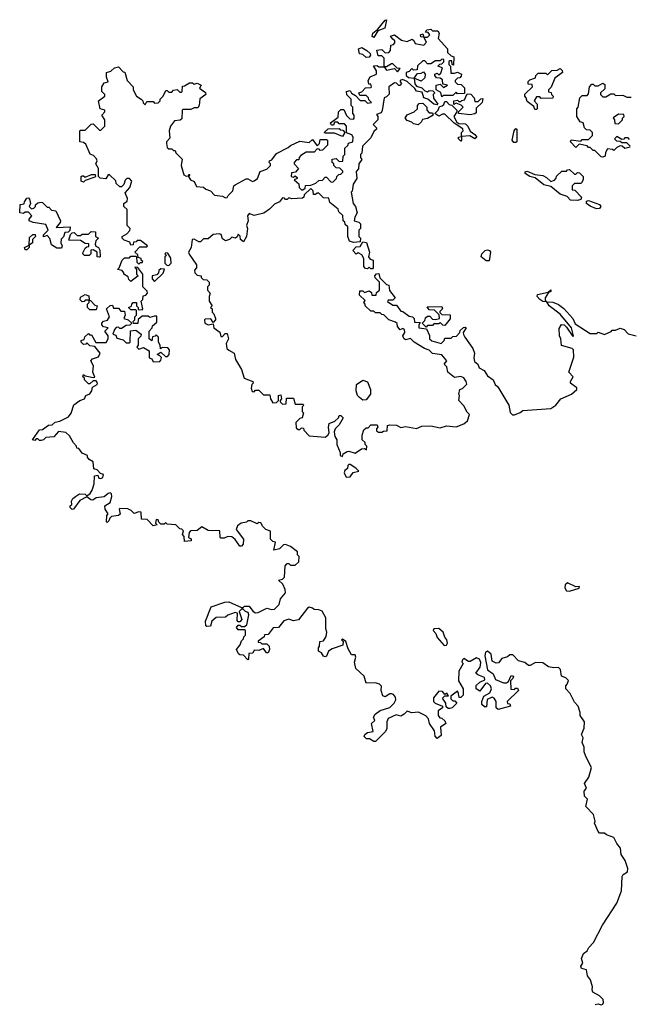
# Model space of a CAD drawing. Extents: x 1980017 to 2252640, y 74400 to 266395.
# Tile 262 of 388: x 2109300 to 2113163, y 195714 to 201960. Entities that reach past the tile are written whole.
import ezdxf

# ---------------------------------------------------------------- set-up
doc = ezdxf.new("R2010")
doc.units = 0

msp = doc.modelspace()

# ---------------------------------------------------------------- linework, layer by layer
at = {"layer": '0CON20XD'}
for points in [[(2111545, 201847.5), (2111533.6, 201853.6), (2111537.5, 201875), (2111570, 201900), (2111615, 201957.5), (2111625, 201960), (2111613.8, 201906.2), (2111570, 201890), (2111545, 201847.5)], [(2111665, 201837.5), (2111650, 201855), (2111675, 201863.3), (2111719.1, 201829.1), (2111755, 201822.5), (2111786.7, 201836.7), (2111798.3, 201828.3), (2111805, 201810), (2111861.7, 201798.3), (2111877, 201817), (2111860, 201850), (2111841.7, 201851.7), (2111840, 201865), (2111855, 201870), (2111860, 201850), (2111885, 201850), (2111900, 201865), (2111888.3, 201878.3), (2111871.7, 201881.7), (2111880, 201895), (2111905, 201900), (2111915, 201890), (2111950, 201890), (2111957.5, 201875), (2111951.7, 201841.7), (2112010, 201775), (2112011.7, 201751.7), (2112035, 201730), (2112050, 201725), (2112048.3, 201671.7), (2112040, 201675), (2112038.3, 201698.3), (2112025, 201700), (2112020, 201695), (2112020, 201675), (2112030, 201665), (2112031.7, 201621.7), (2112055, 201620), (2112075, 201627.5), (2112100, 201615), (2112098.3, 201601.7), (2112088.3, 201591.7), (2112075, 201590), (2112060, 201575), (2112060, 201565), (2112075, 201550), (2112098.3, 201548.3), (2112118.3, 201528.3), (2112118.3, 201491.7), (2112075, 201490), (2112065, 201500), (2112045, 201480), (2111985, 201480), (2111975, 201470), (2111968.3, 201498.3), (2111940, 201515), (2111940, 201545), (2111965, 201550), (2111985, 201530), (2112010, 201545), (2111981.7, 201551.7), (2111978.3, 201578.3), (2111965, 201590), (2111941.7, 201591.7), (2111930, 201605), (2111930, 201615), (2111945, 201620), (2111955, 201610), (2111968.3, 201621.7), (2111980, 201655), (2111950, 201665), (2111961.7, 201678.3), (2111975, 201680), (2111988.3, 201691.7), (2111988.3, 201708.3), (2111975, 201710), (2111965, 201700), (2111935, 201700), (2111905, 201680), (2111885, 201680), (2111868.3, 201698.3), (2111855, 201700), (2111821.7, 201668.3), (2111818.3, 201641.7), (2111795, 201640), (2111785, 201650), (2111768.3, 201631.7), (2111750, 201625), (2111750, 201605), (2111763, 201593), (2111800, 201590), (2111821.7, 201618.3), (2111845, 201620), (2111858.3, 201628.3), (2111870, 201615), (2111868.3, 201591.7), (2111845, 201570), (2111800, 201590), (2111803, 201553), (2111815, 201537.5), (2111847.5, 201527.5), (2111868.3, 201508.3), (2111885, 201502.5), (2111895, 201510), (2111918.3, 201508.3), (2111930, 201495), (2111920, 201485), (2111923, 201463), (2111950, 201425), (2111945, 201420), (2111925, 201423.3), (2111886.2, 201456.2), (2111860, 201465), (2111850, 201500), (2111815, 201507.5), (2111803.8, 201523.8), (2111755, 201567.5), (2111725, 201580), (2111710, 201575), (2111710, 201565), (2111720, 201555), (2111708.3, 201541.7), (2111701.7, 201541.7), (2111688.3, 201558.3), (2111675, 201560), (2111640, 201535), (2111641.7, 201488.3), (2111625, 201470), (2111610, 201465), (2111597, 201383), (2111590, 201370), (2111561.7, 201358.3), (2111570, 201345), (2111570, 201325), (2111540, 201295), (2111560, 201275), (2111560, 201265), (2111545, 201250), (2111525, 201210), (2111473, 201157), (2111467, 201113), (2111460, 201105), (2111460, 201085), (2111467, 201073), (2111450, 201045), (2111447, 201013), (2111433, 200997), (2111436.4, 200953.6), (2111413, 200917), (2111407, 200873), (2111400, 200865), (2111413, 200793), (2111427.5, 200775), (2111437.5, 200735), (2111423, 200707), (2111420, 200685), (2111450, 200675), (2111460, 200665), (2111460, 200635), (2111450, 200625), (2111450, 200585), (2111460, 200575), (2111458.3, 200551.7), (2111415, 200547.5), (2111390, 200555), (2111380, 200585), (2111380, 200645), (2111361.7, 200661.7), (2111360, 200675), (2111350, 200685), (2111347, 200717), (2111321.7, 200741.7), (2111318.3, 200758.3), (2111265, 200800), (2111258.3, 200828.3), (2111225, 200830), (2111195, 200860), (2111185, 200860), (2111175, 200850), (2111161.7, 200851.7), (2111160, 200875), (2111145, 200890), (2111101.7, 200848.3), (2111100, 200835), (2111091.7, 200828.3), (2111025, 200822.5), (2111005, 200830), (2110995, 200820), (2110985, 200820), (2110978.3, 200828.3), (2110965, 200830), (2110946.4, 200803.6), (2110915, 200790), (2110883, 200757), (2110847, 200733), (2110785, 200717.5), (2110755, 200730), (2110742.5, 200715), (2110747.5, 200685), (2110737.5, 200655), (2110743.3, 200635), (2110736.2, 200585), (2110718.3, 200551.7), (2110700, 200565), (2110697, 200587), (2110685, 200600), (2110678.3, 200581.7), (2110667, 200573), (2110645, 200580), (2110630, 200565), (2110605, 200557.5), (2110585, 200570), (2110577, 200597), (2110565, 200602.5), (2110525, 200597.5), (2110495, 200570), (2110465, 200570), (2110445, 200550), (2110435, 200550), (2110405, 200567.5), (2110392.5, 200565), (2110387.5, 200515), (2110370, 200485), (2110373, 200473), (2110420, 200405), (2110420, 200385), (2110408.3, 200371.7), (2110410, 200355), (2110425, 200340), (2110450, 200335), (2110450, 200325), (2110461.7, 200311.7), (2110485, 200310), (2110500, 200295), (2110500, 200275), (2110490, 200265), (2110490, 200245), (2110507.5, 200225), (2110500, 200205), (2110500, 200175), (2110520, 200145), (2110510, 200135), (2110520, 200125), (2110520, 200105), (2110530, 200095), (2110540, 200065), (2110540, 200055), (2110525, 200040), (2110511.7, 200061.7), (2110475, 200060), (2110470, 200055), (2110472.5, 200035), (2110495, 200023.3), (2110525, 200030), (2110530, 200005), (2110568.3, 199978.3), (2110575, 199950), (2110585, 199950), (2110601.7, 199968.3), (2110615, 199970), (2110622.5, 199935), (2110607.5, 199905), (2110613.3, 199875), (2110625, 199862.5), (2110660, 199845), (2110666.7, 199805), (2110705, 199740), (2110723.3, 199685), (2110777.5, 199665), (2110780, 199655), (2110770, 199645), (2110767, 199623), (2110772.3, 199602.3), (2110785, 199600), (2110795, 199610), (2110815, 199610), (2110845, 199580), (2110885, 199580), (2110890, 199555), (2110905, 199530), (2110928.3, 199531.7), (2110940, 199545), (2110940, 199575), (2110955, 199580), (2110960, 199555), (2110950, 199545), (2110950, 199535), (2110965, 199520), (2110987.5, 199522.5), (2110991.7, 199558.3), (2111035, 199560), (2111045, 199520), (2111095, 199520), (2111100, 199515), (2111090, 199505), (2111090, 199475), (2111097.5, 199465), (2111090, 199435), (2111075, 199430), (2111050, 199405), (2111051.7, 199371.7), (2111065, 199360), (2111075, 199360), (2111085, 199370), (2111098.3, 199368.3), (2111100, 199355), (2111135, 199320), (2111235, 199312.5), (2111252.5, 199325), (2111261.7, 199338.3), (2111257.5, 199375), (2111261.7, 199398.3), (2111296.4, 199413.6), (2111320, 199435), (2111325, 199450), (2111335, 199450), (2111350, 199435), (2111325, 199390), (2111300, 199365), (2111292.5, 199345), (2111297.5, 199315), (2111310, 199295), (2111310, 199265), (2111330, 199215), (2111330, 199195), (2111345, 199190), (2111350, 199205), (2111375, 199220), (2111385, 199222.5), (2111425, 199210), (2111465, 199237.5), (2111485, 199240), (2111498.3, 199231.7), (2111500, 199255), (2111490, 199265), (2111488.3, 199278.3), (2111470, 199295), (2111470, 199325), (2111481.7, 199358.3), (2111495, 199370), (2111508.3, 199371.7), (2111525, 199390), (2111565, 199390), (2111570, 199375), (2111560, 199365), (2111561.7, 199351.7), (2111573, 199343), (2111595, 199342.5), (2111605, 199350), (2111628.3, 199351.7), (2111630, 199385), (2111645, 199390), (2111687, 199387), (2111715, 199372.5), (2111745, 199380), (2111815, 199367.5), (2111848.3, 199381.7), (2111905, 199382.5), (2111965, 199370), (2112005, 199382.5), (2112065, 199377.5), (2112113.6, 199396.4), (2112137.5, 199415), (2112150, 199455), (2112135, 199470), (2112115, 199510), (2112082.5, 199545), (2112087.5, 199575), (2112082.5, 199585), (2112090, 199615), (2112105, 199620), (2112133, 199647), (2112130, 199665), (2112115, 199687.5), (2112095, 199697.5), (2112055, 199690), (2112012.5, 199725), (2112007.5, 199757.5), (2111990, 199775), (2112007.5, 199795), (2111975, 199833.3), (2111915, 199842.5), (2111895, 199862.5), (2111865, 199873.3), (2111800, 199915), (2111777, 199937), (2111745, 199930), (2111735, 199937.5), (2111727.5, 199955), (2111740, 199975), (2111737.5, 199995), (2111725, 200000), (2111711.7, 199991.7), (2111693.3, 200013.3), (2111691.7, 200031.7), (2111681.7, 200041.7), (2111640, 200055), (2111608.3, 200088.3), (2111595, 200090), (2111585, 200100), (2111555, 200100), (2111545, 200110), (2111525, 200110), (2111490, 200145), (2111490, 200155), (2111480, 200165), (2111488.3, 200178.3), (2111453, 200213), (2111455, 200240), (2111475, 200240), (2111485, 200230), (2111515, 200240), (2111528.3, 200228.3), (2111531.7, 200211.7), (2111558.3, 200211.7), (2111561.7, 200228.3), (2111580, 200245), (2111580, 200295), (2111551.7, 200321.7), (2111550, 200335), (2111561.7, 200348.3), (2111575, 200350), (2111581.7, 200321.7), (2111625, 200280), (2111640, 200275), (2111643, 200243), (2111680, 200195), (2111665, 200180), (2111635, 200180), (2111631.7, 200171.7), (2111665, 200150), (2111688.3, 200148.3), (2111715, 200110), (2111728.3, 200108.3), (2111768.3, 200078.3), (2111790, 200075), (2111800, 200065), (2111801.7, 200041.7), (2111838.3, 200038.3), (2111830, 200025), (2111830, 200005), (2111878.3, 199998.3), (2111896.4, 199956.4), (2111897.5, 199935), (2111911.7, 199921.7), (2111970, 199905), (2111990, 199925), (2111995, 199940), (2112035, 199940), (2112045, 199950), (2112068.3, 199951.7), (2112090, 199975), (2112091.7, 199988.3), (2112111.7, 200008.3), (2112125, 200010), (2112130, 200005), (2112110, 199975), (2112113, 199963), (2112120, 199945), (2112172.5, 199875), (2112182.5, 199845), (2112177.5, 199815), (2112181.7, 199791.7), (2112202.5, 199775), (2112210.7, 199750.7), (2112242.5, 199735), (2112265, 199700), (2112300, 199675), (2112313.3, 199645), (2112330, 199630), (2112400, 199515), (2112408.3, 199468.3), (2112423, 199453), (2112435, 199452.5), (2112471.7, 199468.3), (2112488.3, 199481.7), (2112665, 199492.5), (2112696.4, 199513.6), (2112730, 199555), (2112797.5, 199585), (2112830, 199615), (2112830, 199625)], [(2109735, 199697.5), (2109765, 199690), (2109777, 199693), (2109762.5, 199725), (2109767.5, 199765), (2109750, 199795), (2109761.7, 199808.3), (2109799.3, 199820.7), (2109810, 199845), (2109776.7, 199886.7), (2109745, 199890), (2109725, 199910), (2109718.3, 199901.7), (2109705, 199900), (2109690, 199915), (2109690, 199925), (2109708.3, 199931.7), (2109711.7, 199948.3), (2109735, 199970), (2109741.7, 199961.7), (2109755, 199960), (2109783, 199913), (2109848.3, 199911.7), (2109860, 199935), (2109860, 199955), (2109840, 199985), (2109860, 200005), (2109831.7, 200011.7), (2109820, 200025), (2109820, 200035), (2109831.7, 200048.3), (2109856.7, 200053.3), (2109870, 200075), (2109850, 200125), (2109873, 200147), (2109888.3, 200148.3), (2109895, 200130), (2109925, 200130), (2109941.7, 200111.7), (2109965, 200110), (2109967.5, 200085), (2109960, 200065), (2109987, 200057), (2110010, 200035), (2109998.3, 200021.7), (2109975, 200020), (2109945, 200000), (2109935, 200000), (2109925, 200010), (2109911.7, 200008.3), (2109900, 199995), (2109890, 199965), (2109908.3, 199958.3), (2109915, 199940), (2109955, 199930), (2109975, 199910), (2109995, 199910), (2110000, 199915), (2110003, 199987), (2110035, 199990), (2110070, 199965), (2110068.3, 199951.7), (2110050, 199935), (2110050, 199895), (2110041.7, 199881.7), (2110055, 199870), (2110085, 199880), (2110120, 199860), (2110120, 199815), (2110138.3, 199808.3), (2110145, 199790), (2110187.5, 199792.5), (2110195, 199800), (2110197.5, 199817.5), (2110188.3, 199828.3), (2110170, 199835), (2110195, 199850), (2110223.3, 199823.3), (2110236.2, 199823.8), (2110247.5, 199835), (2110250, 199865), (2110238.3, 199878.3), (2110205, 199880), (2110191.7, 199871.7), (2110190, 199895), (2110180, 199915), (2110180, 199945), (2110165, 199960), (2110158.3, 199951.7), (2110141.7, 199948.3), (2110138.3, 199921.7), (2110120, 199935), (2110120, 199985), (2110140, 200005), (2110141.7, 200018.3), (2110168.3, 200041.7), (2110168.3, 200078.3), (2110155, 200080), (2110125, 200070), (2110115, 200080), (2110075, 200080), (2110051.7, 200058.3), (2110048.3, 200031.7), (2110021.7, 200031.7), (2110020, 200045), (2110030, 200055), (2110030, 200075), (2110040, 200085), (2110040, 200115), (2110035, 200120), (2110005, 200120), (2109990, 200135), (2110008.3, 200141.7), (2110010, 200155), (2110020, 200165), (2110040, 200165), (2110040, 200145), (2110050, 200135), (2110051.7, 200121.7), (2110075, 200120), (2110080, 200125), (2110070, 200175), (2110080, 200185), (2110081.7, 200208.3), (2110098.3, 200211.7), (2110110, 200225), (2110108.3, 200238.3), (2110080, 200265), (2110080, 200345), (2110048.3, 200388.3), (2110030, 200390), (2110040, 200375), (2110040, 200345), (2110050, 200335), (2110005, 200300), (2109991.7, 200311.7), (2109988.3, 200328.3), (2109960, 200345), (2109960, 200355), (2109948.3, 200368.3), (2109920, 200375), (2109930, 200385), (2109950, 200435), (2109965, 200450), (2109995, 200450), (2110005, 200460), (2110035, 200460), (2110040, 200455), (2110041.7, 200421.7), (2110055, 200410), (2110065, 200420), (2110075, 200420), (2110080, 200425), (2110070, 200435), (2110070, 200445), (2110051.7, 200451.7), (2110048.3, 200468.3), (2110030, 200485), (2110061.7, 200518.3), (2110105, 200520), (2110110, 200525), (2110065, 200560), (2110045, 200560), (2110038.3, 200551.7), (2110021.7, 200548.3), (2110018.3, 200531.7), (2110005, 200530), (2109998.3, 200548.3), (2109961.7, 200561.7), (2109950, 200575), (2109950, 200585), (2109978.3, 200601.7), (2109997.5, 200622.5), (2110000, 200635), (2109980, 200655), (2109980, 200755), (2109960, 200775), (2109960, 200795), (2109981.7, 200808.3), (2109982.5, 200825), (2109968.3, 200861.7), (2109997.5, 200895), (2110010, 200935), (2109995, 200952.5), (2109978.3, 200951.7), (2109968.3, 200941.7), (2109960, 200915), (2109945, 200900), (2109935, 200900), (2109911.7, 200921.7), (2109908.3, 200938.3), (2109867, 200977), (2109860, 200975), (2109845, 200950), (2109810, 200955), (2109800, 200965), (2109800, 201015), (2109782.5, 201045), (2109790, 201065), (2109787, 201077), (2109767.5, 201097.5), (2109747, 201107), (2109719.3, 201169.3), (2109705, 201180), (2109680, 201185), (2109680, 201255), (2109685, 201260), (2109715, 201260), (2109753.6, 201296.4), (2109765, 201300), (2109805, 201260), (2109815, 201260), (2109840, 201285), (2109840, 201325), (2109820, 201355), (2109840, 201375), (2109840, 201385), (2109810, 201395), (2109800, 201445), (2109840, 201475), (2109840, 201485), (2109820, 201505), (2109820, 201535), (2109835, 201560), (2109860, 201565), (2109850, 201595), (2109850, 201625), (2109877, 201633), (2109900, 201655), (2109925, 201660), (2109955, 201630), (2109966.4, 201626.4), (2109980, 201575), (2110020, 201535), (2110020, 201515), (2110040, 201475), (2110070, 201455), (2110080, 201445), (2110081.7, 201431.7), (2110095, 201420), (2110105, 201440), (2110145, 201440), (2110155, 201430), (2110178.3, 201431.7), (2110190, 201445), (2110190, 201455), (2110210, 201475), (2110225, 201510), (2110235, 201510), (2110245, 201500), (2110265, 201500), (2110275, 201512.5), (2110297.5, 201517.5), (2110315, 201500), (2110325, 201500), (2110330, 201505), (2110331.7, 201538.3), (2110345, 201540), (2110375, 201560), (2110395, 201560), (2110405, 201550), (2110425, 201557.5), (2110450, 201545), (2110440, 201525), (2110478.3, 201498.3), (2110480, 201485), (2110441.7, 201458.3), (2110437.5, 201415), (2110428.3, 201401.7), (2110405, 201400), (2110385, 201390), (2110335, 201390), (2110330, 201385), (2110328.3, 201331.7), (2110317, 201323), (2110281.2, 201318.8), (2110256.4, 201283.6), (2110246.7, 201255), (2110251.7, 201208.3), (2110230, 201185), (2110230, 201175), (2110235, 201150), (2110245, 201140), (2110265, 201140), (2110275, 201130), (2110285, 201130), (2110290, 201115), (2110330, 201075), (2110322.5, 201035), (2110340, 200975), (2110355, 200967.5), (2110370, 200970), (2110371.7, 200978.3), (2110378.3, 200978.3), (2110370, 200965), (2110382.5, 200945), (2110405, 200932.5), (2110421.2, 200901.2), (2110465, 200897.5), (2110480, 200885), (2110510, 200875), (2110535, 200847.5), (2110585, 200840), (2110605, 200830), (2110615, 200832.5), (2110620, 200845), (2110650, 200875), (2110657.5, 200905), (2110665, 200912.5), (2110735, 200950), (2110745, 200950), (2110775, 200932.5), (2110785, 200937.5), (2110806.7, 200953.3), (2110824.1, 200995.9), (2110865, 201012.5), (2110890, 201035), (2110890, 201045), (2110880, 201055), (2110882.5, 201065), (2110898.3, 201071.7), (2110928.3, 201111.7), (2111000.7, 201149.3), (2111015, 201162.5), (2111075, 201190), (2111135, 201180), (2111155, 201200), (2111185, 201160), (2111200, 201175), (2111205, 201200), (2111245, 201200), (2111250, 201195), (2111250, 201165), (2111218.3, 201131.7), (2111205, 201130), (2111198.3, 201138.3), (2111185, 201140), (2111165, 201120), (2111115, 201120), (2111081.7, 201098.3), (2111070, 201085), (2111068.3, 201071.7), (2111055, 201070), (2111040, 201055), (2111040, 201045), (2111067.5, 201015), (2111048.3, 200991.7), (2111021.7, 200988.3), (2111020, 200965), (2111035, 200960), (2111045, 200970), (2111058.3, 200958.3), (2111058.3, 200951.7), (2111040, 200945), (2111068.3, 200918.3), (2111070, 200895), (2111085, 200880), (2111095, 200880), (2111108.3, 200891.7), (2111111.7, 200908.3), (2111145, 200910), (2111177, 200923), (2111195, 200940), (2111218.3, 200941.7), (2111235, 200960), (2111245, 200960), (2111271.7, 200931.7), (2111285, 200930), (2111308.3, 200951.7), (2111310, 200965), (2111321.7, 200978.3), (2111335, 200980), (2111348.3, 200991.7), (2111348.3, 200998.3), (2111328.3, 201018.3), (2111305, 201020), (2111290, 201035), (2111290, 201045), (2111280, 201055), (2111280, 201075), (2111305, 201080), (2111325, 201060), (2111348.3, 201061.7), (2111350, 201095), (2111360, 201105), (2111360, 201145), (2111378.3, 201161.7), (2111382.5, 201177.5), (2111410, 201185), (2111412.5, 201215), (2111405, 201230), (2111371.7, 201241.7), (2111370, 201285), (2111358.3, 201298.3), (2111325, 201300), (2111315, 201310), (2111295, 201310), (2111288.3, 201291.7), (2111275, 201290), (2111270, 201305), (2111318.3, 201341.7), (2111320, 201375), (2111335, 201390), (2111355, 201390), (2111371.7, 201351.7), (2111391.7, 201331.7), (2111415, 201330), (2111420, 201335), (2111420, 201355), (2111410, 201365), (2111410, 201405), (2111400, 201415), (2111400, 201455), (2111373, 201483), (2111370, 201505), (2111395, 201510), (2111403.3, 201493.3), (2111428.3, 201478.3), (2111458.3, 201448.3), (2111487.5, 201447.5), (2111505, 201430), (2111530, 201435), (2111511.7, 201451.7), (2111510, 201465), (2111495, 201480), (2111455, 201480), (2111450, 201495), (2111468.3, 201501.7), (2111491.7, 201528.3), (2111525, 201530), (2111530, 201535), (2111525, 201550), (2111511.7, 201551.7), (2111507.5, 201575), (2111521.7, 201598.3), (2111560, 201615), (2111560, 201635), (2111541.7, 201668.3), (2111565, 201670), (2111575, 201660), (2111610, 201660), (2111610, 201715), (2111595, 201730), (2111571.7, 201731.7), (2111562.5, 201767.5), (2111595, 201770), (2111615, 201750), (2111638.3, 201751.7), (2111650, 201765), (2111651.7, 201798.3), (2111668.3, 201801.7), (2111677.5, 201812.5), (2111677.5, 201825), (2111665, 201837.5)], [(2111495, 201720), (2111475, 201738.8), (2111454, 201744), (2111447.5, 201775), (2111467, 201783), (2111500, 201765), (2111520, 201745), (2111523.3, 201735), (2111515, 201722.5), (2111495, 201720)], [(2111695, 201630), (2111710, 201650), (2111691.7, 201651.7), (2111665, 201680), (2111655, 201680), (2111625, 201660), (2111610, 201660), (2111625, 201640), (2111675, 201650), (2111695, 201630)], [(2112575, 201390), (2112565, 201390), (2112558.3, 201408.3), (2112515, 201440), (2112510, 201465), (2112500, 201475), (2112501.7, 201488.3), (2112550, 201535), (2112548.3, 201548.3), (2112521.7, 201551.7), (2112521.7, 201568.3), (2112531.7, 201578.3), (2112568.3, 201591.7), (2112570, 201605), (2112585, 201620), (2112635, 201620), (2112645, 201610), (2112671.7, 201638.3), (2112705, 201640), (2112725, 201650), (2112738.3, 201638.3), (2112740, 201625), (2112691.7, 201588.3), (2112668.3, 201531.7), (2112650, 201515), (2112651.7, 201501.7), (2112668.3, 201498.3), (2112670, 201485), (2112680, 201475), (2112678.3, 201461.7), (2112605, 201460), (2112595, 201470), (2112575, 201470), (2112560, 201445), (2112580, 201425), (2112580, 201395), (2112575, 201390)], [(2113168.3, 201151.7), (2113135, 201142.5), (2113118.3, 201158.3), (2113105, 201160), (2113085, 201150), (2113065, 201130), (2113057, 201137), (2113025, 201140), (2113013, 201117), (2113010, 201095), (2112995, 201087.5), (2112985, 201090), (2112945, 201130), (2112935, 201130), (2112915, 201150), (2112905, 201150), (2112895, 201160), (2112845, 201170), (2112825, 201150), (2112790, 201185), (2112795, 201197.5), (2112855, 201190), (2112865, 201200), (2112905, 201200), (2112930, 201225), (2112930, 201245), (2112915, 201260), (2112891.7, 201261.7), (2112880, 201275), (2112870, 201305), (2112851.7, 201311.7), (2112830, 201345), (2112830, 201395), (2112840, 201405), (2112850, 201465), (2112865, 201480), (2112895, 201480), (2112905, 201490), (2112910, 201535), (2112925, 201550), (2112935, 201550), (2112945, 201540), (2112965, 201540), (2112995, 201557.5), (2113008.3, 201548.3), (2113008.3, 201521.7), (2112980, 201495), (2112980, 201485), (2112995, 201470), (2113015, 201470), (2113045, 201490), (2113065, 201490), (2113075, 201480), (2113121.7, 201481.7), (2113148.3, 201468.3), (2113175, 201467.5)], [(2112155, 201356.7), (2112080, 201365), (2112081.7, 201378.3), (2112110, 201405), (2112098.3, 201418.3), (2112065, 201430), (2112051.7, 201421.7), (2112050, 201445), (2112075, 201450), (2112081.7, 201441.7), (2112095, 201440), (2112101.7, 201448.3), (2112118.3, 201451.7), (2112135, 201490), (2112158.3, 201488.3), (2112180, 201465), (2112185, 201440), (2112205, 201440), (2112221.7, 201458.3), (2112235, 201460), (2112230, 201435), (2112191.7, 201398.3), (2112191.7, 201368.3), (2112185, 201362.5), (2112155, 201356.7)], [(2111825, 201293.3), (2111795, 201300), (2111785, 201310), (2111755, 201320), (2111742.5, 201335), (2111755, 201356.7), (2111800, 201375), (2111820, 201395), (2111820, 201415), (2111831.7, 201428.3), (2111855, 201430), (2111880, 201405), (2111880, 201385), (2111895, 201370), (2111915, 201370), (2111920, 201355), (2111885, 201332.5), (2111853, 201327), (2111845, 201310), (2111825, 201293.3)], [(2112095, 201190), (2112080, 201205), (2112080, 201215), (2112100, 201220), (2112100, 201245), (2112110, 201255), (2112108.3, 201268.3), (2112053.3, 201303.3), (2111995, 201360), (2111978.3, 201361.7), (2111955, 201347.5), (2111930, 201365), (2111952.5, 201385), (2111960, 201410), (2111977.5, 201412.5), (2111988.3, 201421.7), (2111995, 201440), (2112005, 201440), (2112021.7, 201421.7), (2112038.3, 201418.3), (2112070, 201385), (2112070, 201375), (2112050, 201345), (2112070, 201310), (2112082.5, 201302.5), (2112125, 201300), (2112140, 201285), (2112153.6, 201253.6), (2112185, 201232.5), (2112197.5, 201215), (2112185, 201203.8), (2112153, 201223), (2112100, 201220), (2112100, 201195), (2112095, 201190)], [(2113095, 201300), (2113120, 201325), (2113120, 201335), (2113130, 201345), (2113128.3, 201358.3), (2113095, 201360), (2113061.7, 201338.3), (2113070, 201325), (2113071.7, 201301.7), (2113095, 201300)], [(2111345, 201220), (2111295, 201240), (2111235, 201240), (2111230, 201245), (2111255, 201267.5), (2111325, 201270), (2111331.7, 201261.7), (2111348.3, 201258.3), (2111360, 201245), (2111345, 201220)], [(2112445, 201180), (2112431.7, 201181.7), (2112420, 201195), (2112432.5, 201255), (2112445, 201270), (2112450, 201265), (2112450, 201185), (2112445, 201180)], [(2113165, 201200), (2113155, 201210), (2113135, 201210), (2113128.3, 201201.7), (2113115, 201200), (2113085, 201220), (2113070, 201205), (2113081.7, 201191.7), (2113105, 201190), (2113115, 201180), (2113145, 201180), (2113168.3, 201158.3)], [(2112835, 200812.5), (2112790, 200815), (2112768.3, 200838.3), (2112725, 200852.5), (2112665, 200902.5), (2112622.3, 200912.3), (2112567, 200957), (2112532.5, 200965), (2112502.5, 200985), (2112502.5, 200995), (2112515, 201000), (2112565, 200977.5), (2112615, 200972.5), (2112639.3, 200959.3), (2112665, 200932.5), (2112688.3, 200941.7), (2112700, 200955), (2112701.7, 200968.3), (2112735, 201000), (2112765, 201000), (2112771.7, 201008.3), (2112785, 201010), (2112815, 200980), (2112825, 200980), (2112835, 200990), (2112848.3, 200988.3), (2112870, 200965), (2112870, 200945), (2112860, 200925), (2112855, 200920), (2112815, 200920), (2112800, 200905), (2112801.7, 200881.7), (2112818.3, 200878.3), (2112860, 200835), (2112855, 200820), (2112835, 200812.5)], [(2109705, 200930), (2109690, 200935), (2109690, 200965), (2109695, 200970), (2109705, 200970), (2109715, 200960), (2109755, 200977.5), (2109778.3, 200978.3), (2109780, 200965), (2109775, 200960), (2109715, 200940), (2109705, 200930)], [(2109565, 200510), (2109535, 200510), (2109501.7, 200531.7), (2109491.7, 200571.7), (2109475, 200590), (2109451.7, 200581.7), (2109450, 200595), (2109480, 200625), (2109465, 200660), (2109385, 200672.5), (2109360, 200685), (2109360, 200695), (2109377.5, 200715), (2109355, 200740), (2109335, 200740), (2109325, 200730), (2109300, 200735), (2109303, 200787), (2109328.3, 200791.7), (2109330, 200805), (2109345, 200827.5), (2109355, 200830), (2109361.7, 200821.7), (2109367.5, 200795), (2109360, 200775), (2109375, 200760), (2109390, 200765), (2109400, 200775), (2109400, 200785), (2109415, 200797.5), (2109435, 200802.5), (2109445, 200800), (2109475, 200770), (2109485, 200770), (2109501.7, 200751.7), (2109528.3, 200748.3), (2109557.5, 200685), (2109557, 200673), (2109531.7, 200641.7), (2109620, 200645), (2109618.3, 200621.7), (2109607.5, 200612.5), (2109585, 200610), (2109577, 200583), (2109563, 200567), (2109560, 200545), (2109570, 200525), (2109565, 200510)], [(2112955, 200760), (2112915, 200777.5), (2112892.5, 200795), (2112891.7, 200808.3), (2112905, 200812.5), (2112975, 200787.5), (2112982.5, 200775), (2112975, 200762.5), (2112955, 200760)], [(2109345, 200500), (2109335, 200500), (2109330, 200515), (2109360, 200530), (2109361.7, 200578.3), (2109383, 200597), (2109397, 200597), (2109400, 200585), (2109380, 200565), (2109380, 200545), (2109360, 200530), (2109360, 200515), (2109345, 200500)], [(2109805, 200452.5), (2109790, 200455), (2109790, 200485), (2109765, 200500), (2109751.7, 200498.3), (2109750, 200475), (2109740, 200465), (2109710, 200465), (2109700, 200475), (2109702.5, 200485), (2109715, 200510), (2109725, 200520), (2109738.3, 200521.7), (2109738.3, 200538.3), (2109715, 200540), (2109685, 200560), (2109611.7, 200561.7), (2109621.7, 200598.3), (2109631.7, 200608.3), (2109645, 200610), (2109665, 200590), (2109685, 200590), (2109695, 200600), (2109735, 200600), (2109753, 200617), (2109780, 200615), (2109780, 200585), (2109800, 200575), (2109783, 200557), (2109777.5, 200535), (2109783.3, 200523.3), (2109800, 200515), (2109807, 200497), (2109810, 200455), (2109805, 200452.5)], [(2111535, 200380), (2111525, 200380), (2111515, 200390), (2111505, 200380), (2111491.7, 200381.7), (2111480, 200395), (2111480, 200445), (2111468.3, 200468.3), (2111445, 200480), (2111433, 200473), (2111410, 200495), (2111431.7, 200518.3), (2111458.3, 200521.7), (2111475, 200550), (2111497, 200547), (2111517.5, 200485), (2111510, 200455), (2111521.7, 200441.7), (2111540, 200435), (2111540, 200385), (2111535, 200380)], [(2110245, 200400), (2110260, 200415), (2110257, 200447), (2110238.3, 200478.3), (2110225, 200480), (2110220, 200475), (2110230, 200465), (2110220, 200455), (2110220, 200415), (2110231.7, 200401.7), (2110245, 200400)], [(2112275, 200430), (2112255, 200430), (2112223.3, 200455), (2112227.5, 200475), (2112250, 200495), (2112265, 200500), (2112277.5, 200495), (2112282.5, 200485), (2112275, 200430)], [(2110155, 200300), (2110208.3, 200351.7), (2110218.3, 200378.3), (2110195, 200380), (2110181.7, 200368.3), (2110180, 200355), (2110168.3, 200341.7), (2110140, 200335), (2110140, 200315), (2110155, 200300)], [(2109785, 200120), (2109745, 200120), (2109730, 200135), (2109730, 200155), (2109740, 200165), (2109740, 200180), (2109715, 200180), (2109708.3, 200171.7), (2109695, 200170), (2109682.5, 200182.5), (2109685, 200200), (2109715, 200217.5), (2109738.3, 200208.3), (2109740, 200180), (2109748.3, 200178.3), (2109775, 200150), (2109790, 200145), (2109785, 200120)], [(2112830, 199625), (2112790, 199655), (2112790, 199665), (2112807.5, 199695), (2112780, 199725), (2112811.7, 199818.3), (2112810, 199865), (2112800, 199875), (2112733.6, 199893.6), (2112730, 199935), (2112720, 199955), (2112718.3, 200001.7), (2112733, 200027), (2112750, 200025), (2112765, 200010), (2112805, 199950), (2112810, 199955), (2112797.5, 200005), (2112725, 200091.2), (2112654.5, 200144.5), (2112640, 200170), (2112615, 200172), (2112595, 200184), (2112580, 200205), (2112582.3, 200217.7), (2112648.3, 200231.7), (2112666.1, 200246.1), (2112666.2, 200235), (2112651.7, 200228.3), (2112630, 200195), (2112630.5, 200180.5), (2112640, 200170), (2112678.1, 200168.1), (2112713.8, 200153.8), (2112748, 200128), (2112804.3, 200064.3), (2112820.7, 200030.7), (2112915, 199970), (2112955, 199970), (2112965, 199977.5), (2113005, 199962.5), (2113048.3, 199981.7), (2113055, 199990), (2113075, 199990), (2113105, 200002.5), (2113130, 199995), (2113156.1, 199966.1), (2113206, 199954)], [(2111875, 200010), (2111850, 200035), (2111868.3, 200051.7), (2111871.7, 200068.3), (2111885, 200080), (2111898.3, 200078.3), (2111915, 200060), (2111935, 200057.5), (2111960, 200065), (2111958.3, 200088.3), (2111928.3, 200118.3), (2111895, 200120), (2111881.7, 200138.3), (2111975, 200140), (2111980, 200125), (2111961.7, 200108.3), (2111961.7, 200101.7), (2111975, 200090), (2112027, 200087), (2112027, 200063), (2111995, 200020), (2111981.7, 200021.7), (2111965, 200040), (2111955, 200030), (2111925, 200030), (2111915, 200020), (2111885, 200020), (2111875, 200010)], [(2112877, 195937), (2112860, 195940), (2112856.7, 195955), (2112867.5, 195975), (2112860, 196005), (2112873, 196037), (2112896.4, 196053.6), (2112907.5, 196075), (2112936.7, 196105), (2112993.8, 196215), (2113083.8, 196355), (2113113, 196433), (2113117.5, 196525), (2113125, 196537.5), (2113152.5, 196555), (2113153.3, 196575), (2113136.2, 196625), (2113112.5, 196665), (2113107.5, 196705), (2113083.9, 196733.9), (2113065, 196772.5), (2113018.3, 196788.3), (2113005, 196800), (2112975, 196800), (2112965, 196810), (2112943, 196863), (2112947.5, 196875), (2112937, 196917), (2112888.3, 196968.3), (2112897.5, 197015), (2112880, 197035), (2112877.5, 197065), (2112892.5, 197085), (2112880, 197115), (2112907.5, 197155), (2112923.8, 197215), (2112887.5, 197285), (2112877.5, 197315), (2112876.7, 197345), (2112863.3, 197375), (2112870, 197405), (2112860, 197425), (2112877.5, 197465), (2112880, 197505), (2112852.5, 197545), (2112852.5, 197565), (2112840, 197605), (2112815, 197630), (2112787.5, 197685), (2112760, 197715), (2112760, 197735), (2112770, 197745), (2112777, 197767), (2112760, 197785), (2112732.5, 197795), (2112727, 197837), (2112715, 197850), (2112685, 197847.5), (2112650, 197855), (2112615, 197880), (2112568.3, 197881.7), (2112535, 197862.5), (2112525, 197862.5), (2112501.7, 197881.7), (2112461.7, 197891.7), (2112425, 197930), (2112405, 197930), (2112391.7, 197918.3), (2112355, 197907.5), (2112335, 197880), (2112318.3, 197878.3), (2112295, 197890), (2112287.5, 197935), (2112265, 197953.3), (2112252.7, 197947.3), (2112246.7, 197925), (2112264, 197835), (2112301.2, 197811.2), (2112314.1, 197774.1), (2112365, 197752.5), (2112385, 197752.5), (2112398.3, 197761.7), (2112415, 197800), (2112430, 197795), (2112425, 197780), (2112410, 197765), (2112413, 197713), (2112435, 197710), (2112441.7, 197718.3), (2112455, 197720), (2112460, 197705), (2112390, 197635), (2112391.7, 197621.7), (2112405, 197620), (2112410, 197605), (2112333, 197583), (2112320, 197595), (2112320, 197635), (2112307.5, 197655), (2112295, 197662.5), (2112261.7, 197648.3), (2112258.3, 197601.7), (2112245, 197600), (2112227.5, 197615), (2112227.5, 197635), (2112241.7, 197668.3), (2112279.3, 197690.7), (2112290, 197715), (2112282.5, 197735), (2112265, 197750), (2112251.7, 197748.3), (2112215, 197700), (2112192.5, 197715), (2112193.6, 197736.4), (2112215, 197757.5), (2112247.5, 197772.5), (2112245, 197787.5), (2112203, 197803), (2112190, 197815), (2112217.5, 197852.5), (2112222, 197882), (2112212.7, 197902.7), (2112195, 197911.2), (2112155, 197887.5), (2112145, 197887.5), (2112115, 197906.7), (2112105, 197900), (2112102.5, 197885), (2112110, 197875), (2112083, 197827), (2112080, 197765), (2112110, 197715), (2112110, 197675), (2112095, 197660), (2112085, 197660), (2112080, 197685), (2112075, 197700), (2112031.7, 197668.3), (2112031.7, 197651.7), (2112045, 197640), (2112058.3, 197638.3), (2112070, 197625), (2112040, 197595), (2112025, 197590), (2112015, 197590), (2112001.7, 197601.7), (2112000, 197625), (2111980, 197655), (2111995, 197670), (2112018.3, 197671.7), (2112007, 197687), (2111995, 197680), (2111978.3, 197698.3), (2111955, 197700), (2111923, 197657), (2111922.5, 197635), (2111933.6, 197623.6), (2111980, 197605), (2111980, 197595), (2111952.5, 197575), (2111952.5, 197545), (2111961.7, 197531.7), (2111975, 197530), (2111993, 197513), (2112000, 197495), (2111967.5, 197472.5), (2111971.7, 197418.3), (2111945, 197400), (2111933.3, 197415), (2111928.8, 197448.8), (2111897.5, 197495), (2111890, 197525), (2111873, 197543), (2111827, 197567), (2111785, 197562.5), (2111755, 197572.5), (2111736.4, 197553.6), (2111715, 197542.5), (2111685, 197550), (2111634.1, 197525.9), (2111627.1, 197505), (2111626.1, 197463.9), (2111617.5, 197445), (2111555, 197380), (2111545, 197380), (2111517, 197397), (2111498.3, 197398.3), (2111483, 197413), (2111487.5, 197425), (2111505, 197437.5), (2111540, 197445), (2111530, 197495), (2111550, 197515), (2111542.5, 197535), (2111552.5, 197555), (2111585, 197577.5), (2111645, 197597.5), (2111672.5, 197625), (2111682.5, 197645), (2111681.7, 197661.7), (2111668.3, 197678.3), (2111655, 197682.5), (2111645, 197682.5), (2111615, 197663.3), (2111600.7, 197670.7), (2111590, 197705), (2111591.7, 197731.7), (2111580, 197745), (2111555, 197753.3), (2111495, 197750), (2111482.5, 197795), (2111430, 197845), (2111422.5, 197885), (2111430, 197915), (2111425, 197930), (2111401.7, 197931.7), (2111381.7, 197968.3), (2111367.5, 198015), (2111345, 198030), (2111340, 198025), (2111350, 198015), (2111348.3, 197991.7), (2111280.8, 197969.2), (2111257, 197953), (2111245, 197922.5), (2111235, 197917.5), (2111225, 197922.5), (2111213, 197943), (2111193.6, 197953.6), (2111192.5, 197975), (2111200, 197985), (2111202.5, 198015), (2111225, 198020), (2111243, 198047), (2111246.7, 198075), (2111240, 198095), (2111240, 198165), (2111217, 198207), (2111196.4, 198216.4), (2111165, 198217.5), (2111155, 198227.5), (2111135, 198232.5), (2111123.6, 198226.4), (2111067, 198153), (2111035, 198147.5), (2111005, 198157.5), (2110973, 198147), (2110940, 198105), (2110907, 198103), (2110875, 198060), (2110851.7, 198058.3), (2110850, 198045), (2110811.7, 198018.3), (2110811.7, 198011.7), (2110825, 198010), (2110835, 198000), (2110865, 198000), (2110880, 197985), (2110882.5, 197965), (2110875, 197942.5), (2110863.6, 197943.6), (2110845, 197970), (2110815, 197957.5), (2110785, 197960), (2110778.3, 197941.7), (2110751.7, 197938.3), (2110750, 197905), (2110745, 197900), (2110718.3, 197928.3), (2110695, 197930), (2110687, 197937), (2110673.3, 197965), (2110696.7, 197993.3), (2110705, 198020), (2110718.3, 198031.7), (2110720, 198045), (2110730, 198055), (2110730, 198085), (2110725, 198090), (2110685, 198090), (2110673.3, 198105), (2110685, 198120), (2110695, 198120), (2110705, 198110), (2110725, 198110), (2110738.3, 198121.7), (2110752.5, 198185), (2110748.3, 198198.3), (2110730, 198205), (2110715, 198220), (2110705, 198220), (2110690, 198205), (2110707.5, 198155), (2110695, 198140), (2110685, 198140), (2110678.3, 198148.3), (2110680, 198195), (2110665, 198200), (2110618.3, 198181.7), (2110605, 198170), (2110545, 198167.5), (2110517.5, 198145), (2110508.3, 198111.7), (2110485, 198110), (2110480, 198115), (2110477.5, 198145), (2110512.5, 198235), (2110600, 198265), (2110625, 198267.5), (2110705, 198230), (2110715, 198230), (2110725, 198240), (2110755, 198240), (2110777, 198207), (2110795, 198197.5), (2110811.7, 198198.3), (2110865, 198227.5), (2110895, 198217.5), (2110915, 198220), (2110945, 198250), (2110953, 198287), (2110983.3, 198325), (2110982.5, 198345), (2110968.3, 198378.3), (2110940, 198405), (2110965, 198410), (2110977.5, 198422.5), (2110982.5, 198495), (2110995, 198510), (2111005, 198510), (2111015, 198500), (2111045, 198500), (2111068.3, 198521.7), (2111070, 198555), (2111060, 198565), (2111060, 198585), (2111017, 198617), (2110985, 198630), (2110971.7, 198628.3), (2110947, 198603), (2110910, 198595), (2110920, 198645), (2110905, 198650), (2110890, 198665), (2110890, 198715), (2110860, 198725), (2110840, 198745), (2110828.3, 198768.3), (2110815, 198770), (2110805, 198762.5), (2110765, 198780), (2110745, 198780), (2110737, 198773), (2110703, 198767), (2110680.5, 198749.5), (2110672.5, 198725), (2110717.5, 198665), (2110716.7, 198633.3), (2110705, 198620), (2110695, 198620), (2110665, 198662.5), (2110645, 198680), (2110618.3, 198681.7), (2110595, 198670), (2110575, 198670), (2110570, 198675), (2110568.3, 198718.3), (2110495, 198720), (2110455, 198742.5), (2110425, 198720), (2110381.7, 198718.3), (2110373, 198707), (2110370, 198675), (2110386.4, 198666.4), (2110387.5, 198655), (2110345, 198650), (2110341.7, 198681.7), (2110332.5, 198695), (2110338.3, 198718.3), (2110328.3, 198728.3), (2110315, 198730), (2110290, 198755), (2110235, 198760), (2110225, 198767.5), (2110215, 198760), (2110195, 198760), (2110181.7, 198771.7), (2110176.4, 198786.4), (2110165, 198790), (2110160, 198765), (2110170, 198755), (2110145, 198750), (2110108.3, 198788.3), (2110071.7, 198791.7), (2110070, 198835), (2110055, 198837.5), (2110025, 198827.5), (2110006.1, 198846.1), (2109985, 198856.2), (2109935, 198860), (2109930, 198855), (2109936.4, 198823.6), (2109925.9, 198814.1), (2109882.5, 198807.5), (2109871.7, 198798.3), (2109865, 198780), (2109855, 198770), (2109850, 198775), (2109852.5, 198815), (2109860, 198825), (2109842.5, 198855), (2109840, 198875), (2109873.6, 198896.4), (2109883.3, 198935), (2109881.7, 198951.7), (2109875, 198957.5), (2109860, 198955), (2109835, 198932.5), (2109785, 198927.5), (2109763, 198913), (2109750, 198915), (2109725, 198932.5), (2109680.7, 198909.3), (2109640, 198855), (2109633, 198853), (2109620, 198865), (2109620, 198875), (2109630, 198885), (2109627.5, 198905), (2109637, 198923), (2109653.9, 198936.1), (2109678.3, 198951.7), (2109715, 198950), (2109725, 198940), (2109746.4, 198953.6), (2109760, 198975), (2109772.5, 199015), (2109773.6, 199066.4), (2109795, 199070), (2109801.7, 199051.7), (2109815, 199050), (2109827.5, 199055), (2109830, 199075), (2109811.7, 199081.7), (2109790, 199105), (2109770.7, 199110.7), (2109766, 199156), (2109740.7, 199170.7), (2109730, 199185), (2109730, 199195), (2109695, 199210), (2109675, 199240), (2109661.7, 199241.7), (2109660, 199255), (2109640, 199275), (2109615, 199320), (2109591.7, 199341.7), (2109545, 199347.5), (2109517, 199313), (2109465, 199310), (2109450, 199295), (2109435, 199290), (2109425, 199290), (2109415, 199300), (2109405, 199300), (2109395, 199290), (2109380, 199295), (2109425, 199357.5), (2109445, 199360), (2109483, 199387), (2109505, 199390), (2109525, 199407.5), (2109555, 199412.5), (2109609.3, 199440.7), (2109626.2, 199463.8), (2109643.6, 199516.4), (2109680, 199545), (2109710, 199555), (2109720, 199575), (2109745, 199587.5), (2109757.5, 199605), (2109761.7, 199628.3), (2109790, 199645), (2109792.5, 199655), (2109785, 199670), (2109765, 199670), (2109745, 199650), (2109735, 199650), (2109710, 199675), (2109710, 199685), (2109700, 199695), (2109705, 199710), (2109715, 199700), (2109735, 199697.5)], [(2111475, 199546.7), (2111452.3, 199562.3), (2111441.2, 199575), (2111431.2, 199605), (2111433.3, 199645), (2111475, 199672.5), (2111505, 199662.5), (2111523.8, 199615), (2111523.8, 199585), (2111495, 199548.8), (2111475, 199546.7)], [(2111368.8, 199058.8), (2111395, 199060), (2111413, 199087), (2111450, 199095), (2111430, 199115), (2111395, 199137.5), (2111385, 199137.5), (2111378.3, 199131.7), (2111376.7, 199113.3), (2111359.3, 199100.7), (2111356.2, 199085), (2111368.8, 199058.8)], [(2112785, 198334), (2112845.9, 198354.1), (2112847.5, 198365), (2112825, 198362.5), (2112772.3, 198387.7), (2112756.7, 198375), (2112753.8, 198355), (2112765, 198336.7), (2112785, 198334)], [(2111990.7, 197990.7), (2112005, 197992.5), (2112010, 198005), (2112006.2, 198025), (2111993, 198043), (2111982.5, 198075), (2111957, 198097), (2111923.6, 198096.4), (2111920, 198085), (2111937, 198067), (2111945, 198040), (2111990.7, 197990.7)], [(2112947, 195713), (2112965, 195716.7), (2112985, 195710), (2112995.9, 195714.1), (2113000, 195725), (2112997.5, 195745), (2112975, 195767.5), (2112931.7, 195791.7), (2112926.7, 195805), (2112930, 195825), (2112918, 195868), (2112897.5, 195895), (2112892.5, 195932.5), (2112877, 195937)]]:
    msp.add_lwpolyline(points, dxfattribs=at)

doc.saveas('drawing.dxf')
